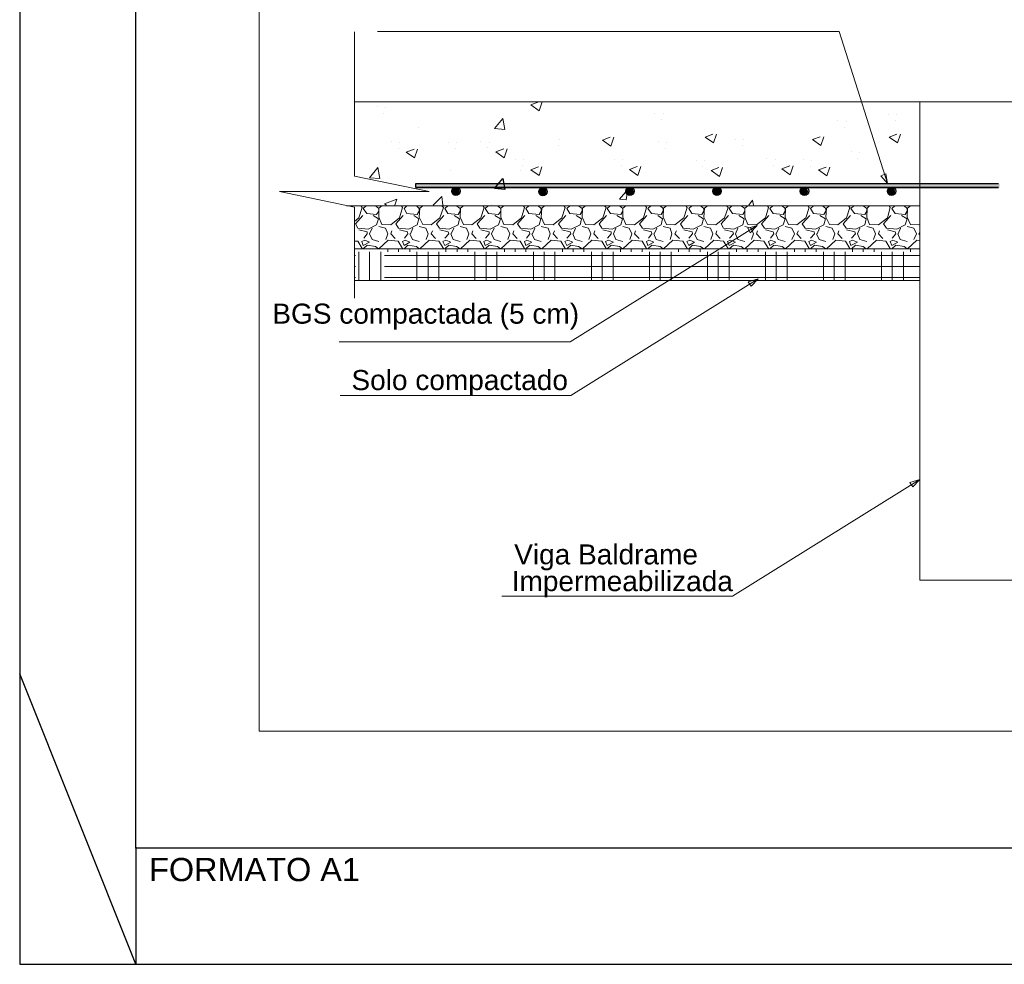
# Model space of a CAD drawing. Header units: millimetres. Extents: x 10 to 1250, y -62 to 528.
# Tile 900 of 909: x 1165.88 to 1174.36, y 68.53 to 76.67. Entities that reach past the tile are written whole.
import ezdxf

# ---------------------------------------------------------------- set-up
doc = ezdxf.new("R2010")
doc.units = ezdxf.units.MM
doc.header["$LTSCALE"] = 0.05
for name, color, linetype, lineweight in [('Cotas', 9, 'Continuous', 5), ('DT-Armadura', 2, 'Continuous', 30), ('DT-Cotas', 9, 'Continuous', 5), ('DT-Forma', 5, 'Continuous', 5)]:
    doc.layers.add(name, color=color, linetype=linetype, lineweight=lineweight)
for name, color, linetype in [('FOLHA_PADRÃO', 7, 'Continuous'), ('PDF_MASP_BLOCO DETALHAMENTO', 7, 'Continuous'), ('PDF_Text', 7, 'Continuous')]:
    doc.layers.add(name, color=color, linetype=linetype)
doc.styles.add('Arial', font='arial.ttf')
doc.styles.add('PDF Arial', font='arial.ttf')

# ---------------------------------------------------------------- blocks, each defined once
blk = doc.blocks.new('A1')
at = {"layer": 'FOLHA_PADRÃO', "color": 1}
blk.add_line((-83.1, 0.0001), (-84.1, 2.5001), dxfattribs=at)
at = {"layer": 'FOLHA_PADRÃO', "color": 1, "linetype": 'Continuous'}
for points in [[(-84.1, 0), (0, 0), (0, 59.4), (-84.1, 59.4), (-84.1, 0)], [(-83.1, 1.0076), (-83.1, 0)]]:
    blk.add_lwpolyline(points, dxfattribs=at)
at = {"layer": 'FOLHA_PADRÃO', "color": 6, "linetype": 'Continuous'}
blk.add_lwpolyline([(-83.1, 58.4), (-1, 58.4), (-1, 1), (-83.1, 1), (-83.1, 58.4)], dxfattribs=at)
at = {"layer": 'FOLHA_PADRÃO', "color": 7, "style": 'Arial'}
blk.add_text('FORMATO A1', height=0.2, dxfattribs=at).set_placement((-82.986, 0.7161))

msp = doc.modelspace()

# ---------------------------------------------------------------- hatches: boundary and pattern name
at = {"layer": 'DT-Armadura'}
for points in [[(1169.2894, 75.2215), (1174.3162, 75.2215), (1174.3162, 75.2554), (1169.2894, 75.2554)], [(1169.6324, 75.2215), (1169.607, 75.2131), (1169.5985, 75.1876), (1169.607, 75.1622), (1169.6324, 75.1538), (1169.6578, 75.1622), (1169.6662, 75.1876), (1169.6578, 75.2131)], [(1170.3817, 75.2173), (1170.3563, 75.2088), (1170.3478, 75.1834), (1170.3563, 75.158), (1170.3817, 75.1495), (1170.4071, 75.158), (1170.4156, 75.1834), (1170.4071, 75.2088)], [(1171.1565, 75.1622), (1171.1649, 75.1876), (1171.1565, 75.2131), (1171.1311, 75.2215), (1171.1099, 75.2131), (1171.0972, 75.1876), (1171.1099, 75.1622), (1171.1311, 75.1538)], [(1171.8804, 75.2215), (1171.8592, 75.2131), (1171.8465, 75.1876), (1171.8592, 75.1622), (1171.8804, 75.1538), (1171.9058, 75.1622), (1171.9185, 75.1876), (1171.9058, 75.2131)], [(1172.634, 75.2215), (1172.6086, 75.2131), (1172.5959, 75.1876), (1172.6086, 75.1622), (1172.634, 75.1538), (1172.6552, 75.1622), (1172.6679, 75.1876), (1172.6552, 75.2131)], [(1173.4087, 75.1622), (1173.4172, 75.1876), (1173.4087, 75.2131), (1173.3833, 75.2215), (1173.3579, 75.2131), (1173.3495, 75.1876), (1173.3579, 75.1622), (1173.3833, 75.1538)]]:
    msp.add_hatch(color=256, dxfattribs=at).paths.add_polyline_path(points)

# ---------------------------------------------------------------- linework, layer by layer
at = {"layer": 'Cotas'}
msp.add_lwpolyline([(1167.9389, 83.4984), (1180.6821, 83.4984), (1180.6821, 70.5407), (1167.9389, 70.5407)], close=True, dxfattribs=at)
at = {"layer": 'DT-Armadura'}
for points in [[(1169.5854, 75.371), (1169.5854, 75.371)], [(1170.1912, 75.3655), (1170.1912, 75.3655)], [(1169.2894, 75.2215), (1174.3076, 75.2215), (1169.2894, 75.2215), (1169.2894, 75.2554), (1174.3076, 75.2554)], [(1169.3148, 75.2173), (1169.3148, 75.2173)]]:
    msp.add_lwpolyline(points, dxfattribs=at)
msp.add_lwpolyline([(1170.0388, 75.2977), (1170.0557, 75.2046), (1169.9668, 75.2131)], close=True, dxfattribs=at)
for centre in [(1169.6345, 75.1898), (1170.3838, 75.1855), (1171.1332, 75.1898), (1171.1332, 75.1898), (1171.8825, 75.1898), (1172.6361, 75.1898), (1173.3854, 75.1898), (1173.3854, 75.1898)]:
    msp.add_circle(centre, 0.036, dxfattribs=at)
at = {"layer": 'DT-Cotas'}
for points in [[(1168.7602, 76.5633), (1168.7602, 75.3189), (1169.4037, 75.1876), (1168.7602, 75.1876), (1169.4037, 75.1876)], [(1170.3775, 75.9579), (1170.3521, 75.8817), (1170.2801, 75.9325), (1170.3478, 75.9579)], [(1169.3148, 75.7342), (1169.3148, 75.7342)], [(1170.9934, 75.6546), (1170.968, 75.5784), (1170.896, 75.6292), (1170.9637, 75.6546)], [(1171.8776, 75.681), (1171.8522, 75.6048), (1171.7802, 75.6556), (1171.848, 75.681)], [(1172.8014, 75.659), (1172.776, 75.5828), (1172.7041, 75.6336), (1172.7718, 75.659)], [(1173.4613, 75.681), (1173.4359, 75.6048), (1173.364, 75.6556), (1173.4317, 75.681)], [(1169.1364, 75.5599), (1169.1364, 75.5599)], [(1169.1491, 75.6107), (1169.1491, 75.6107)], [(1169.3042, 75.5521), (1169.2788, 75.4759), (1169.2068, 75.5267), (1169.2745, 75.5521)], [(1169.5709, 75.6123), (1169.5709, 75.6123)], [(1169.6301, 75.5572), (1169.6301, 75.5572)], [(1169.6428, 75.608), (1169.6428, 75.608)], [(1169.8488, 75.6172), (1169.8488, 75.6172)], [(1169.9081, 75.5622), (1169.9081, 75.5622)], [(1169.9208, 75.613), (1169.9208, 75.613)], [(1170.0758, 75.5545), (1170.0504, 75.4783), (1169.9785, 75.5291), (1170.0462, 75.5545)], [(1170.3756, 75.3999), (1170.3502, 75.3237), (1170.2783, 75.3745), (1170.346, 75.3999)], [(1171.2259, 75.4022), (1171.2005, 75.326), (1171.1286, 75.3768), (1171.1963, 75.4022)], [(1171.9288, 75.3924), (1171.9034, 75.3162), (1171.8314, 75.367), (1171.8991, 75.3924)], [(1172.5387, 75.4073), (1172.5133, 75.3311), (1172.4413, 75.3819), (1172.509, 75.4073)], [(1172.8531, 75.3979), (1172.8277, 75.3217), (1172.7557, 75.3725), (1172.8234, 75.3979)], [(1171.1014, 75.1157), (1171.0422, 75.1199), (1171.1141, 75.2046), (1171.1014, 75.1157)], [(1168.7602, 75.0522), (1168.1167, 75.1876)], [(1168.2734, 75.1876), (1168.7602, 75.1876), (1169.4037, 75.1876), (1168.7602, 75.1876)], [(1169.0354, 75.0691), (1169.0185, 75.0818), (1169.1243, 75.1199), (1169.1074, 75.0691)], [(1169.4376, 75.0691), (1169.5138, 75.1453), (1169.5223, 75.0691)], [(1173.2521, 75.0649), (1168.6925, 75.0649), (1173.6289, 75.0649)], [(1168.7602, 74.9294), (1168.7983, 74.959), (1168.828, 75.0479), (1168.8153, 75.0649)], [(1168.7602, 75.0522), (1168.7602, 74.269), (1168.7602, 75.0522)], [(1168.8618, 75.0649), (1168.8364, 75.0395), (1168.8661, 74.9971), (1168.9508, 74.9887), (1168.9719, 75.0183), (1168.9719, 75.0395), (1168.9423, 75.0649), (1168.9338, 75.0649)], [(1168.9973, 75.0649), (1168.9719, 75.0437), (1168.9719, 74.9675), (1168.9973, 74.904), (1169.0735, 74.8998), (1169.1497, 74.959), (1169.1751, 75.0479), (1169.1667, 75.0649)], [(1169.2132, 75.0649), (1169.1878, 75.0395), (1169.2132, 74.9971), (1169.3021, 74.9887), (1169.3191, 75.0183), (1169.3191, 75.0395), (1169.2937, 75.0649), (1169.281, 75.0649)], [(1169.3487, 75.0649), (1169.3233, 75.0437), (1169.3191, 74.9675), (1169.3487, 74.904), (1169.4207, 74.8998), (1169.4969, 74.959), (1169.5265, 75.0479), (1169.5138, 75.0649)], [(1169.5646, 75.0649), (1169.5392, 75.0395), (1169.5646, 74.9971), (1169.6535, 74.9887), (1169.6705, 75.0183), (1169.6705, 75.0395), (1169.6408, 75.0649), (1169.6324, 75.0649)], [(1169.7001, 75.0649), (1169.6747, 75.0437), (1169.6705, 74.9675), (1169.7001, 74.904), (1169.7721, 74.8998), (1169.8483, 74.959), (1169.8779, 75.0479), (1169.8652, 75.0649)], [(1169.9118, 75.0649), (1169.8864, 75.0395), (1169.916, 74.9971), (1170.0007, 74.9887), (1170.0219, 75.0183), (1170.0219, 75.0395), (1169.9922, 75.0649), (1169.9838, 75.0649)], [(1170.0473, 75.0649), (1170.0219, 75.0437), (1170.0219, 74.9675), (1170.0473, 74.904), (1170.1235, 74.8998), (1170.1997, 74.959), (1170.2251, 75.0479), (1170.2166, 75.0649)], [(1170.2632, 75.0649), (1170.2378, 75.0395), (1170.2632, 74.9971), (1170.3521, 74.9887), (1170.369, 75.0183), (1170.369, 75.0395), (1170.3436, 75.0649), (1170.3309, 75.0649)], [(1170.3986, 75.0649), (1170.3732, 75.0437), (1170.369, 74.9675), (1170.3986, 74.904), (1170.4706, 74.8998), (1170.5468, 74.959), (1170.5765, 75.0479), (1170.5638, 75.0649)], [(1170.6146, 75.0649), (1170.5892, 75.0395), (1170.6146, 74.9971), (1170.7035, 74.9887), (1170.7204, 75.0183), (1170.7204, 75.0395), (1170.6908, 75.0649), (1170.6823, 75.0649)], [(1170.75, 75.0649), (1170.7246, 75.0437), (1170.7204, 74.9675), (1170.75, 74.904), (1170.822, 74.8998), (1170.8982, 74.959), (1170.9278, 75.0479), (1170.9151, 75.0649)], [(1170.9617, 75.0649), (1170.9363, 75.0395), (1170.9659, 74.9971), (1171.0549, 74.9887), (1171.0718, 75.0183), (1171.0718, 75.0395), (1171.0422, 75.0649), (1171.0337, 75.0649)], [(1171.0972, 75.0649), (1171.0718, 75.0437), (1171.0718, 74.9675), (1171.0972, 74.904), (1171.1734, 74.8998), (1171.2496, 74.959), (1171.275, 75.0479), (1171.2665, 75.0649)], [(1171.3131, 75.0649), (1171.2877, 75.0395), (1171.3173, 74.9971), (1171.402, 74.9887), (1171.4189, 75.0183), (1171.4189, 75.0395), (1171.3935, 75.0649), (1171.3808, 75.0649)], [(1171.4486, 75.0649), (1171.4232, 75.0437), (1171.4189, 74.9675), (1171.4486, 74.904), (1171.5205, 74.8998), (1171.5968, 74.959), (1171.6264, 75.0479), (1171.6137, 75.0649)], [(1171.6645, 75.0649), (1171.6391, 75.0395), (1171.6645, 74.9971), (1171.7534, 74.9887), (1171.7703, 75.0183), (1171.7703, 75.0395), (1171.7407, 75.0649), (1171.7322, 75.0649)], [(1171.8, 75.0649), (1171.7746, 75.0437), (1171.7703, 74.9675), (1171.8, 74.904), (1171.8719, 74.8998), (1171.9481, 74.959), (1171.9778, 75.0479), (1171.9651, 75.0649)], [(1172.0116, 75.0649), (1171.9862, 75.0395), (1172.0159, 74.9971), (1172.1048, 74.9887), (1172.1217, 75.0183), (1172.1217, 75.0395), (1172.0921, 75.0649), (1172.0836, 75.0649)], [(1172.1471, 75.0649), (1172.1217, 75.0437), (1172.1217, 74.9675), (1172.1471, 74.904), (1172.2233, 74.8998), (1172.2995, 74.959), (1172.3249, 75.0479), (1172.3165, 75.0649)], [(1172.1556, 75.0691), (1172.1895, 75.1114), (1172.1979, 75.0691)], [(1172.363, 75.0649), (1172.3376, 75.0395), (1172.3673, 74.9971), (1172.4519, 74.9887), (1172.4689, 75.0183), (1172.4689, 75.0395), (1172.4435, 75.0649), (1172.4308, 75.0649)], [(1172.4985, 75.0649), (1172.4731, 75.0437), (1172.4689, 74.9675), (1172.4985, 74.904), (1172.5705, 74.8998), (1172.6467, 74.959), (1172.6763, 75.0479), (1172.6636, 75.0649)], [(1172.7144, 75.0649), (1172.689, 75.0395), (1172.7144, 74.9971), (1172.8033, 74.9887), (1172.8203, 75.0183), (1172.8203, 75.0395), (1172.7906, 75.0649), (1172.7822, 75.0649)], [(1172.8499, 75.0649), (1172.8245, 75.0437), (1172.8203, 74.9675), (1172.8499, 74.904), (1172.9219, 74.8998), (1172.9981, 74.959), (1173.0277, 75.0479), (1173.015, 75.0649)], [(1173.0616, 75.0649), (1173.0362, 75.0395), (1173.0658, 74.9971), (1173.1547, 74.9887), (1173.1717, 75.0183), (1173.1717, 75.0395), (1173.142, 75.0649), (1173.1335, 75.0649)], [(1173.1971, 75.0649), (1173.1759, 75.0437), (1173.1717, 74.9675), (1173.1971, 74.904), (1173.2733, 74.8998), (1173.3495, 74.959), (1173.3749, 75.0479), (1173.3664, 75.0649)], [(1173.413, 75.0649), (1173.3876, 75.0395), (1173.4172, 74.9971), (1173.5019, 74.9887), (1173.5188, 75.0183), (1173.5188, 75.0395), (1173.4934, 75.0649), (1173.4807, 75.0649)], [(1173.5484, 75.0649), (1173.523, 75.0437), (1173.5188, 74.9675), (1173.5484, 74.904), (1173.6204, 74.8998), (1173.6289, 74.904)], [(1168.9211, 74.9802), (1168.9677, 74.9506), (1168.9508, 74.8998), (1168.8788, 74.8617), (1168.7899, 74.8701), (1168.7687, 74.9082), (1168.8322, 74.9802)], [(1169.2725, 74.9802), (1169.3148, 74.9506), (1169.3021, 74.8998), (1169.2302, 74.8617), (1169.1413, 74.8701), (1169.1159, 74.9082), (1169.1794, 74.9802)], [(1169.6197, 74.9802), (1169.6662, 74.9506), (1169.6535, 74.8998), (1169.5773, 74.8617), (1169.4927, 74.8701), (1169.4673, 74.9082), (1169.5308, 74.9802)], [(1169.971, 74.9802), (1170.0176, 74.9506), (1170.0007, 74.8998), (1169.9287, 74.8617), (1169.8398, 74.8701), (1169.8186, 74.9082), (1169.8821, 74.9802)], [(1170.3224, 74.9802), (1170.3648, 74.9506), (1170.3521, 74.8998), (1170.2801, 74.8617), (1170.1912, 74.8701), (1170.1658, 74.9082), (1170.2293, 74.9802)], [(1170.6696, 74.9802), (1170.7162, 74.9506), (1170.7035, 74.8998), (1170.6273, 74.8617), (1170.5426, 74.8701), (1170.5172, 74.9082), (1170.5807, 74.9802)], [(1171.021, 74.9802), (1171.0676, 74.9506), (1171.0549, 74.8998), (1170.9786, 74.8617), (1170.8897, 74.8701), (1170.8686, 74.9082), (1170.9321, 74.9802)], [(1171.3724, 74.9802), (1171.4147, 74.9506), (1171.402, 74.8998), (1171.33, 74.8617), (1171.2411, 74.8701), (1171.2157, 74.9082), (1171.2792, 74.9802)], [(1171.7195, 74.9802), (1171.7661, 74.9506), (1171.7534, 74.8998), (1171.6772, 74.8617), (1171.5925, 74.8701), (1171.5671, 74.9082), (1171.6306, 74.9802)], [(1172.0709, 74.9802), (1172.1175, 74.9506), (1172.1048, 74.8998), (1172.0286, 74.8617), (1171.9397, 74.8701), (1171.9185, 74.9082), (1171.982, 74.9802)], [(1172.4223, 74.9802), (1172.4689, 74.9506), (1172.4519, 74.8998), (1172.38, 74.8617), (1172.2911, 74.8701), (1172.2657, 74.9082), (1172.3292, 74.9802)], [(1172.7695, 74.9802), (1172.816, 74.9506), (1172.8033, 74.8998), (1172.7314, 74.8617), (1172.6425, 74.8701), (1172.617, 74.9082), (1172.6806, 74.9802)], [(1173.1208, 74.9802), (1173.1674, 74.9506), (1173.1547, 74.8998), (1173.0785, 74.8617), (1172.9938, 74.8701), (1172.9684, 74.9082), (1173.0319, 74.9802)], [(1173.4722, 74.9802), (1173.5188, 74.9506), (1173.5019, 74.8998), (1173.4299, 74.8617), (1173.341, 74.8701), (1173.3156, 74.9082), (1173.3791, 74.9802)], [(1168.9126, 74.8701), (1168.8915, 74.8236), (1168.9126, 74.7728), (1168.9719, 74.7558)], [(1169.0312, 74.7728), (1169.0481, 74.8236), (1169.027, 74.8701), (1168.9719, 74.8871)], [(1169.2429, 74.8236), (1169.264, 74.8701)], [(1169.3783, 74.7728), (1169.3953, 74.8236), (1169.3741, 74.8701), (1169.3191, 74.8871)], [(1169.5943, 74.8236), (1169.6154, 74.8701)], [(1169.7297, 74.7728), (1169.7467, 74.8236), (1169.7255, 74.8701), (1169.6705, 74.8871)], [(1169.9626, 74.8701), (1169.9414, 74.8236), (1169.9626, 74.7728), (1170.0219, 74.7558)], [(1170.0811, 74.7728), (1170.0981, 74.8236), (1170.0769, 74.8701), (1170.0219, 74.8871)], [(1170.2928, 74.8236), (1170.314, 74.8701)], [(1170.4283, 74.7728), (1170.4452, 74.8236), (1170.4283, 74.8701), (1170.369, 74.8871)], [(1170.6442, 74.8236), (1170.6654, 74.8701)], [(1170.7797, 74.7728), (1170.7966, 74.8236), (1170.7754, 74.8701), (1170.7204, 74.8871)], [(1171.0125, 74.8701), (1170.9913, 74.8236), (1171.0125, 74.7728), (1171.0718, 74.7558)], [(1171.1311, 74.7728), (1171.148, 74.8236), (1171.1268, 74.8701), (1171.0718, 74.8871)], [(1171.3427, 74.8236), (1171.3639, 74.8701)], [(1171.4782, 74.7728), (1171.4951, 74.8236), (1171.4782, 74.8701), (1171.4189, 74.8871)], [(1171.6941, 74.8236), (1171.7153, 74.8701)], [(1171.8296, 74.7728), (1171.8465, 74.8236), (1171.8254, 74.8701), (1171.7703, 74.8871)], [(1172.0624, 74.8701), (1172.0413, 74.8236), (1172.0624, 74.7728), (1172.1217, 74.7558)], [(1172.181, 74.7728), (1172.1979, 74.8236), (1172.1768, 74.8701), (1172.1217, 74.8871)], [(1172.3927, 74.8236), (1172.4138, 74.8701)], [(1172.5281, 74.7728), (1172.5493, 74.8236), (1172.5281, 74.8701), (1172.4689, 74.8871)], [(1172.7441, 74.8236), (1172.7652, 74.8701)], [(1172.8795, 74.7728), (1172.8965, 74.8236), (1172.8753, 74.8701), (1172.8203, 74.8871)], [(1173.1124, 74.8701), (1173.0912, 74.8236), (1173.1124, 74.7728), (1173.1717, 74.7558)], [(1173.2309, 74.7728), (1173.2479, 74.8236), (1173.2267, 74.8701), (1173.1717, 74.8871)], [(1173.4426, 74.8236), (1173.4638, 74.8701)], [(1173.5781, 74.7728), (1173.5992, 74.8236), (1173.5781, 74.8701), (1173.5188, 74.8871)], [(1168.7983, 74.8574), (1168.8703, 74.8405), (1168.8703, 74.8236), (1168.8407, 74.7855)], [(1169.1116, 74.7812), (1169.0735, 74.8236), (1169.082, 74.849)], [(1169.1497, 74.8574), (1169.2175, 74.8405), (1169.2217, 74.8236), (1169.1921, 74.7855)], [(1169.2386, 74.8236), (1169.2598, 74.7728), (1169.3191, 74.7558)], [(1169.4588, 74.7812), (1169.4207, 74.8236), (1169.4334, 74.849)], [(1169.4969, 74.8574), (1169.5689, 74.8405), (1169.5731, 74.8236), (1169.5392, 74.7855)], [(1169.59, 74.8236), (1169.6112, 74.7728), (1169.6705, 74.7558)], [(1169.8102, 74.7812), (1169.7721, 74.8236), (1169.7805, 74.849)], [(1169.8483, 74.8574), (1169.9202, 74.8405), (1169.9202, 74.8236), (1169.8906, 74.7855)], [(1170.1616, 74.7812), (1170.1235, 74.8236), (1170.1319, 74.849)], [(1170.1997, 74.8574), (1170.2674, 74.8405), (1170.2716, 74.8236), (1170.242, 74.7855)], [(1170.2886, 74.8236), (1170.3097, 74.7728), (1170.369, 74.7558)], [(1170.5087, 74.7812), (1170.4706, 74.8236), (1170.4833, 74.849)], [(1170.5468, 74.8574), (1170.6188, 74.8405), (1170.623, 74.8236), (1170.5892, 74.7855)], [(1170.64, 74.8236), (1170.6611, 74.7728), (1170.7204, 74.7558)], [(1170.8601, 74.7812), (1170.822, 74.8236), (1170.8305, 74.849)], [(1170.8982, 74.8574), (1170.9702, 74.8405), (1170.9702, 74.8236), (1170.9405, 74.7855)], [(1171.2115, 74.7812), (1171.1734, 74.8236), (1171.1819, 74.849)], [(1171.2496, 74.8574), (1171.3173, 74.8405), (1171.3216, 74.8236), (1171.2919, 74.7855)], [(1171.3385, 74.8236), (1171.3597, 74.7728), (1171.4189, 74.7558)], [(1171.5586, 74.7812), (1171.5205, 74.8236), (1171.5332, 74.849)], [(1171.5968, 74.8574), (1171.6687, 74.8405), (1171.673, 74.8236), (1171.6391, 74.7855)], [(1171.6899, 74.8236), (1171.7111, 74.7728), (1171.7703, 74.7558)], [(1171.91, 74.7812), (1171.8719, 74.8236), (1171.8804, 74.849)], [(1171.9481, 74.8574), (1172.0201, 74.8405), (1172.0243, 74.8236), (1171.9905, 74.7855)], [(1172.2614, 74.7812), (1172.2233, 74.8236), (1172.2318, 74.849)], [(1172.2995, 74.8574), (1172.3673, 74.8405), (1172.3715, 74.8236), (1172.3419, 74.7855)], [(1172.3884, 74.8236), (1172.4096, 74.7728), (1172.4689, 74.7558)], [(1172.6086, 74.7812), (1172.5705, 74.8236), (1172.5832, 74.849)], [(1172.6467, 74.8574), (1172.7187, 74.8405), (1172.7229, 74.8236), (1172.689, 74.7855)], [(1172.7398, 74.8236), (1172.761, 74.7728), (1172.8203, 74.7558)], [(1172.96, 74.7812), (1172.9219, 74.8236), (1172.9303, 74.849)], [(1172.9981, 74.8574), (1173.07, 74.8405), (1173.0743, 74.8236), (1173.0404, 74.7855)], [(1173.3114, 74.7812), (1173.2733, 74.8236), (1173.2817, 74.849)], [(1173.3495, 74.8574), (1173.4172, 74.8405), (1173.4214, 74.8236), (1173.3918, 74.7855)], [(1173.4384, 74.8236), (1173.4595, 74.7728), (1173.5188, 74.7558)], [(1173.6289, 74.8151), (1173.6204, 74.8236), (1173.6289, 74.8405)], [(1168.8237, 74.6923), (1168.828, 74.6966), (1168.7899, 74.7601), (1168.7602, 74.7601)], [(1168.9677, 74.6923), (1168.9423, 74.7135), (1168.8703, 74.7262), (1168.8364, 74.6923)], [(1169.1751, 74.6923), (1169.1751, 74.6966), (1169.137, 74.7601), (1169.0524, 74.7685), (1168.9719, 74.6923)], [(1169.3191, 74.6923), (1169.2937, 74.7135), (1169.2217, 74.7262), (1169.1878, 74.6923)], [(1169.5265, 74.6923), (1169.5265, 74.6966), (1169.4884, 74.7601), (1169.4037, 74.7685), (1169.3233, 74.6923)], [(1169.6705, 74.6923), (1169.6408, 74.7135), (1169.5731, 74.7262), (1169.5392, 74.6923)], [(1169.8737, 74.6923), (1169.8779, 74.6966), (1169.8398, 74.7601), (1169.7551, 74.7685), (1169.6747, 74.6923)], [(1170.0176, 74.6923), (1169.9922, 74.7135), (1169.9202, 74.7262), (1169.8864, 74.6923)], [(1170.2251, 74.6923), (1170.2251, 74.6966), (1170.187, 74.7601), (1170.1023, 74.7685), (1170.0219, 74.6923)], [(1170.369, 74.6923), (1170.3436, 74.7135), (1170.2716, 74.7262), (1170.2378, 74.6923)], [(1170.5765, 74.6923), (1170.5765, 74.6966), (1170.5384, 74.7601), (1170.4537, 74.7685), (1170.3732, 74.6923)], [(1170.7204, 74.6923), (1170.6908, 74.7135), (1170.623, 74.7262), (1170.5892, 74.6923)], [(1170.9236, 74.6923), (1170.9278, 74.6966), (1170.8897, 74.7601), (1170.8051, 74.7685), (1170.7246, 74.6923)], [(1171.0676, 74.6923), (1171.0422, 74.7135), (1170.9702, 74.7262), (1170.9363, 74.6923)], [(1171.275, 74.6923), (1171.275, 74.6966), (1171.2369, 74.7601), (1171.1522, 74.7685), (1171.0718, 74.6923)], [(1171.4189, 74.6923), (1171.3935, 74.7135), (1171.3216, 74.7262), (1171.2877, 74.6923)], [(1171.6264, 74.6923), (1171.6264, 74.6966), (1171.5883, 74.7601), (1171.5036, 74.7685), (1171.4232, 74.6923)], [(1171.7703, 74.6923), (1171.7407, 74.7135), (1171.673, 74.7262), (1171.6391, 74.6923)], [(1171.9735, 74.6923), (1171.9778, 74.6966), (1171.9397, 74.7601), (1171.855, 74.7685), (1171.7746, 74.6923)], [(1172.1175, 74.6923), (1172.0921, 74.7135), (1172.0243, 74.7262), (1171.9862, 74.6923)], [(1172.3249, 74.6923), (1172.3249, 74.6966), (1172.2868, 74.7601), (1172.2022, 74.7685), (1172.1217, 74.6923)], [(1172.4689, 74.6923), (1172.4435, 74.7135), (1172.3715, 74.7262), (1172.3376, 74.6923)], [(1172.6763, 74.6923), (1172.6763, 74.6966), (1172.6382, 74.7601), (1172.5535, 74.7685), (1172.4731, 74.6923)], [(1172.8203, 74.6923), (1172.7906, 74.7135), (1172.7229, 74.7262), (1172.689, 74.6923)], [(1173.0235, 74.6923), (1173.0277, 74.6966), (1172.9896, 74.7601), (1172.9049, 74.7685), (1172.8245, 74.6923)], [(1173.1674, 74.6923), (1173.142, 74.7135), (1173.0743, 74.7262), (1173.0404, 74.6923)], [(1173.3749, 74.6923), (1173.3749, 74.6966), (1173.3368, 74.7601), (1173.2563, 74.7685), (1173.1759, 74.6923), (1173.1717, 74.6923)], [(1173.5188, 74.6923), (1173.4934, 74.7135), (1173.4214, 74.7262), (1173.3876, 74.6923)], [(1173.6289, 74.7643), (1173.6035, 74.7685), (1173.523, 74.6923)], [(1173.6289, 74.6923), (1168.7602, 74.6923)], [(1168.7602, 74.6373), (1168.7687, 74.6373)], [(1168.7983, 74.4214), (1168.7983, 74.6669)], [(1168.8915, 74.4214), (1168.8915, 74.6669)], [(1168.9719, 74.6923), (1168.9719, 74.6923)], [(1168.9889, 74.4214), (1168.9889, 74.6669)], [(1169.0185, 74.6373), (1173.6289, 74.6373)], [(1169.0481, 74.6669), (1169.0481, 74.6923)], [(1169.1413, 74.6669), (1169.1413, 74.6923)], [(1169.2386, 74.6669), (1169.2386, 74.6923)], [(1169.2979, 74.4214), (1169.2979, 74.6669)], [(1169.3233, 74.6923), (1169.3233, 74.6923)], [(1169.3953, 74.4214), (1169.3953, 74.6669)], [(1169.4884, 74.4214), (1169.4884, 74.6669)], [(1169.5477, 74.6669), (1169.5477, 74.6923)], [(1169.6451, 74.6669), (1169.6451, 74.6923)], [(1169.6747, 74.6923), (1169.6747, 74.6923)], [(1169.7382, 74.6669), (1169.7382, 74.6923)], [(1169.7975, 74.4214), (1169.7975, 74.6669)], [(1169.8948, 74.4214), (1169.8948, 74.6669)], [(1169.988, 74.4214), (1169.988, 74.6669)], [(1170.0219, 74.6923), (1170.0219, 74.6923)], [(1170.0515, 74.6669), (1170.0515, 74.6923)], [(1170.1446, 74.6669), (1170.1446, 74.6923)], [(1170.2378, 74.6669), (1170.2378, 74.6923)], [(1170.3013, 74.4214), (1170.3013, 74.6669)], [(1170.3732, 74.6923), (1170.3732, 74.6923)], [(1170.3944, 74.4214), (1170.3944, 74.6669)], [(1170.4875, 74.4214), (1170.4875, 74.6669)], [(1170.5511, 74.6669), (1170.5511, 74.6923)], [(1170.6442, 74.6669), (1170.6442, 74.6923)], [(1170.7246, 74.6923), (1170.7246, 74.6923)], [(1170.7373, 74.6669), (1170.7373, 74.6923)], [(1170.8008, 74.4214), (1170.8008, 74.6669)], [(1170.894, 74.4214), (1170.894, 74.6669)], [(1170.9871, 74.4214), (1170.9871, 74.6669)], [(1171.0506, 74.6669), (1171.0506, 74.6923)], [(1171.0718, 74.6923), (1171.0718, 74.6923)], [(1171.1438, 74.6669), (1171.1438, 74.6923)], [(1171.2369, 74.6669), (1171.2369, 74.6923)], [(1171.3004, 74.4214), (1171.3004, 74.6669)], [(1171.3935, 74.4214), (1171.3935, 74.6669)], [(1171.4232, 74.6923), (1171.4232, 74.6923)], [(1171.4867, 74.4214), (1171.4867, 74.4341), (1171.4867, 74.6669)], [(1171.5502, 74.6669), (1171.5502, 74.6923)], [(1171.6433, 74.6669), (1171.6433, 74.6923)], [(1171.7365, 74.6669), (1171.7365, 74.6923)], [(1171.7746, 74.6923), (1171.7746, 74.6923)], [(1171.8, 74.4214), (1171.8, 74.6288), (1171.8, 74.6669)], [(1171.8931, 74.4214), (1171.8931, 74.6669)], [(1171.9862, 74.4214), (1171.9862, 74.6669)], [(1172.0497, 74.6669), (1172.0497, 74.6923)], [(1172.1217, 74.6923), (1172.1217, 74.6923)], [(1172.1429, 74.6669), (1172.1429, 74.6923)], [(1172.236, 74.6669), (1172.236, 74.6923)], [(1172.2995, 74.4214), (1172.2995, 74.6669)], [(1172.3927, 74.4214), (1172.3927, 74.6669)], [(1172.4731, 74.6923), (1172.4731, 74.6923)], [(1172.4858, 74.4214), (1172.4858, 74.6669)], [(1172.5493, 74.6669), (1172.5493, 74.6923)], [(1172.6425, 74.6669), (1172.6425, 74.6923)], [(1172.7356, 74.6669), (1172.7356, 74.6923)], [(1172.7991, 74.4214), (1172.7991, 74.6669)], [(1172.8245, 74.6923), (1172.8245, 74.6923)], [(1172.8922, 74.4214), (1172.8922, 74.6669)], [(1172.9854, 74.4214), (1172.9854, 74.6669)], [(1173.0489, 74.6669), (1173.0489, 74.6923)], [(1173.142, 74.6669), (1173.142, 74.6923)], [(1173.2352, 74.6669), (1173.2352, 74.6923)], [(1173.2987, 74.4214), (1173.2987, 74.6669)], [(1173.3918, 74.4214), (1173.3918, 74.6669)], [(1173.4892, 74.4214), (1173.4892, 74.6669)], [(1173.523, 74.6923), (1173.523, 74.6923)], [(1173.5484, 74.6669), (1173.5484, 74.6923)], [(1168.7602, 74.5399), (1168.7687, 74.5399)], [(1169.0185, 74.5399), (1171.6603, 74.5399), (1173.6289, 74.5399)], [(1168.7602, 74.4468), (1168.7687, 74.4468)], [(1169.0185, 74.4468), (1173.6289, 74.4468)], [(1168.7602, 74.4214), (1173.6289, 74.4214)]]:
    msp.add_lwpolyline(points, dxfattribs=at)
for points in [[(1170.0388, 75.8146), (1170.0557, 75.7215), (1169.9668, 75.7299)], [(1168.9635, 75.3951), (1168.9804, 75.2977), (1168.8915, 75.3062)], [(1168.7602, 75.1876), (1168.1167, 75.1876), (1168.7602, 75.1876), (1168.1167, 75.1876)], [(1168.8491, 74.7685), (1168.8237, 74.7558), (1168.8364, 74.722), (1168.8915, 74.7516)], [(1169.1963, 74.7685), (1169.1751, 74.7558), (1169.1878, 74.722), (1169.2386, 74.7516)], [(1169.5477, 74.7685), (1169.5223, 74.7558), (1169.5392, 74.722), (1169.59, 74.7516)], [(1169.8991, 74.7685), (1169.8737, 74.7558), (1169.8864, 74.722), (1169.9414, 74.7516)], [(1170.2462, 74.7685), (1170.2251, 74.7558), (1170.2378, 74.722), (1170.2886, 74.7516)], [(1170.5976, 74.7685), (1170.5722, 74.7558), (1170.5892, 74.722), (1170.64, 74.7516)], [(1170.949, 74.7685), (1170.9236, 74.7558), (1170.9363, 74.722), (1170.9913, 74.7516)], [(1171.2962, 74.7685), (1171.275, 74.7558), (1171.2877, 74.722), (1171.3385, 74.7516)], [(1171.6476, 74.7685), (1171.6222, 74.7558), (1171.6391, 74.722), (1171.6899, 74.7516)], [(1171.9989, 74.7685), (1171.9735, 74.7558), (1171.9862, 74.722), (1172.0413, 74.7516)], [(1172.3461, 74.7685), (1172.3249, 74.7558), (1172.3376, 74.722), (1172.3884, 74.7516)], [(1172.6975, 74.7685), (1172.6721, 74.7558), (1172.689, 74.722), (1172.7398, 74.7516)], [(1173.0489, 74.7685), (1173.0235, 74.7558), (1173.0362, 74.722), (1173.0912, 74.7516)], [(1173.396, 74.7685), (1173.3749, 74.7558), (1173.3876, 74.722), (1173.4384, 74.7516)]]:
    msp.add_lwpolyline(points, close=True, dxfattribs=at)
at = {"layer": 'DT-Forma'}
for points in [[(1168.7602, 75.9579), (1179.9962, 75.9579)], [(1173.6289, 75.9579), (1173.6289, 71.8389), (1175.1276, 71.8389), (1175.1276, 75.9579)]]:
    msp.add_lwpolyline(points, dxfattribs=at)
at = {"layer": 'PDF_MASP_BLOCO DETALHAMENTO', "lineweight": 9}
for points in [[(1173.3495, 75.2554), (1173.2944, 75.3231), (1173.3368, 75.3401), (1173.3495, 75.2554), (1172.9347, 76.5663), (1168.9594, 76.5663)], [(1172.2276, 74.8955), (1172.1471, 74.8701), (1172.1683, 74.832), (1172.2276, 74.8955), (1170.6188, 73.8922), (1168.629, 73.8922)], [(1172.236, 74.4341), (1172.1514, 74.4087), (1172.1768, 74.3706), (1172.236, 74.4341), (1170.623, 73.4307), (1168.6375, 73.4307)], [(1173.6289, 72.7068), (1173.5442, 72.6814), (1173.5696, 72.6433), (1173.6289, 72.7068), (1172.0159, 71.7034), (1170.0303, 71.7034)]]:
    msp.add_lwpolyline(points, dxfattribs=at)
at = {"layer": 'PDF_MASP_BLOCO DETALHAMENTO', "lineweight": 5}
for points in [[(1168.955, 75.9155), (1168.955, 75.9155)], [(1169.027, 75.9113), (1169.027, 75.9113)], [(1169.0143, 75.8605), (1169.0143, 75.8605)], [(1171.3472, 75.8614), (1171.3472, 75.8614)], [(1171.4064, 75.8064), (1171.4064, 75.8064)], [(1171.4191, 75.8572), (1171.4191, 75.8572)], [(1173.3597, 75.8506), (1173.3597, 75.8506)], [(1173.4317, 75.8463), (1173.4317, 75.8463)], [(1172.9221, 75.7955), (1172.9221, 75.7955)], [(1172.9814, 75.7404), (1172.9814, 75.7404)], [(1172.9941, 75.7912), (1172.9941, 75.7912)], [(1173.419, 75.7955), (1173.419, 75.7955)], [(1170.5271, 75.6344), (1170.5271, 75.6344)], [(1172.0388, 75.6386), (1172.0388, 75.6386)], [(1172.1108, 75.6344), (1172.1108, 75.6344)], [(1169.0772, 75.6149), (1169.0772, 75.6149)], [(1170.5144, 75.5836), (1170.5144, 75.5836)], [(1171.379, 75.6167), (1171.379, 75.6167)], [(1171.4382, 75.5616), (1171.4382, 75.5616)], [(1171.4509, 75.6124), (1171.4509, 75.6124)], [(1172.0981, 75.5836), (1172.0981, 75.5836)], [(1170.1486, 75.4627), (1170.1486, 75.4627)], [(1170.2206, 75.4584), (1170.2206, 75.4584)], [(1170.9989, 75.465), (1170.9989, 75.465)], [(1171.0709, 75.4608), (1171.0709, 75.4608)], [(1172.3117, 75.47), (1172.3117, 75.47)], [(1172.3836, 75.4658), (1172.3836, 75.4658)], [(1172.6261, 75.4607), (1172.6261, 75.4607)], [(1173.0365, 75.5273), (1173.0365, 75.5273)], [(1173.0957, 75.4723), (1173.0957, 75.4723)], [(1173.1084, 75.5231), (1173.1084, 75.5231)], [(1170.2079, 75.4076), (1170.2079, 75.4076)], [(1171.0582, 75.41), (1171.0582, 75.41)], [(1171.7018, 75.4552), (1171.7018, 75.4552)], [(1171.761, 75.4001), (1171.761, 75.4001)], [(1171.7737, 75.4509), (1171.7737, 75.4509)], [(1172.3709, 75.415), (1172.3709, 75.415)], [(1172.6853, 75.4057), (1172.6853, 75.4057)], [(1172.698, 75.4565), (1172.698, 75.4565)], [(1169.9414, 75.0776), (1169.9414, 75.0776)]]:
    msp.add_lwpolyline(points, dxfattribs=at)

# ---------------------------------------------------------------- block references
msp.add_blockref('A1', (1249.9782, 68.5322))
msp.add_blockref('A1', (1249.9782, 68.5322))

# ---------------------------------------------------------------- texts
at = {"layer": 'PDF_Text', "char_height": 0.172738, "attachment_point": 7, "style": 'PDF Arial'}
for s, insert in [('BGS compactada (5 cm)', (1168.0535, 73.9967)), ('Solo compactado', (1168.7348, 73.425)), ('Viga Baldrame', (1170.1362, 71.9237)), ('Impermeabilizada', (1170.115, 71.6935))]:
    msp.add_mtext(s, dxfattribs=dict(at, insert=insert))

doc.saveas('drawing.dxf')
